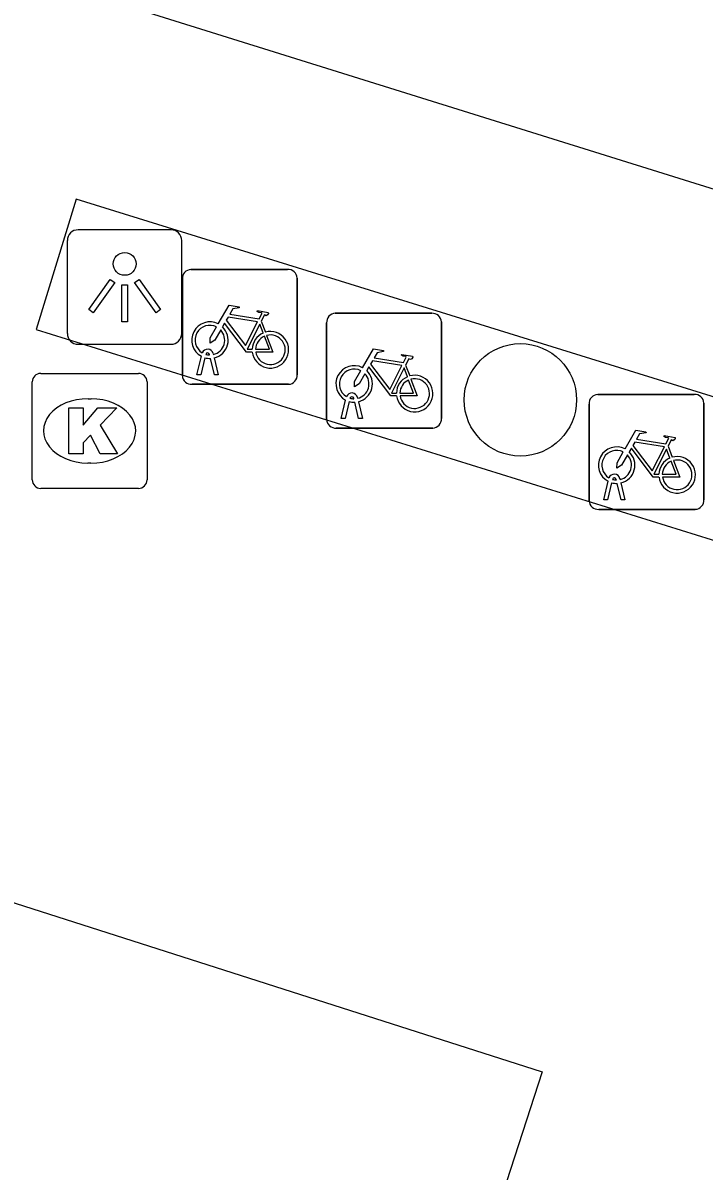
# Model space of a CAD drawing. Extents: x 160676 to 161153, y 383244 to 383713.
# Drawn here: x 161095.07 to 161100.99, y 383453.82 to 383463.81 of the extents above; entities that cross this region are included whole.
import ezdxf

# ---------------------------------------------------------------- set-up
doc = ezdxf.new("R2010")
doc.units = 0
for name, color, linetype in [('IMGEO_Boom', 7, 'Continuous'), ('IMGEO_Fietsenrek', 7, 'Continuous'), ('IMGEO_Fietspad_gesloten', 7, 'Continuous'), ('IMGEO_Kolk', 7, 'Continuous'), ('IMGEO_Lichtpunt', 7, 'Continuous'), ('IMGEO_Pand', 7, 'Continuous'), ('IMGEO_Voetgangersgebied_open', 7, 'Continuous')]:
    doc.layers.add(name, color=color, linetype=linetype)

msp = doc.modelspace()

# ---------------------------------------------------------------- linework, layer by layer
at = {"layer": 'IMGEO_Boom'}
msp.add_circle((161099.396, 383460.526), 0.4892, dxfattribs=at)
at = {"layer": 'IMGEO_Fietsenrek'}
for p, q in [((161096.5279, 383461.6605), (161097.3688, 383461.6605)), ((161097.3688, 383461.6605), (161096.5279, 383461.6605)), ((161096.4535, 383460.7359), (161096.4535, 383461.5768)), ((161096.4535, 383461.5768), (161096.4535, 383460.7359)), ((161097.4525, 383461.5861), (161097.4525, 383460.7452)), ((161097.4525, 383460.7452), (161097.4525, 383461.5861)), ((161097.7839, 383461.2795), (161098.6248, 383461.2795)), ((161098.6248, 383461.2795), (161097.7839, 383461.2795)), ((161097.1402, 383461.2102), (161097.1765, 383461.115)), ((161097.7095, 383460.3549), (161097.7095, 383461.1958)), ((161097.7095, 383461.1958), (161097.7095, 383460.3549)), ((161098.7085, 383461.2051), (161098.7085, 383460.3642)), ((161098.7085, 383460.3642), (161098.7085, 383461.2051)), ((161096.6909, 383460.9169), (161096.6899, 383460.9212)), ((161096.7216, 383460.9284), (161096.7234, 383460.9205)), ((161096.5805, 383460.7453), (161096.6188, 383460.9053)), ((161096.6492, 383460.8931), (161096.6139, 383460.7453)), ((161096.732, 383460.7453), (161096.6981, 383460.887)), ((161096.7304, 383460.8913), (161096.7654, 383460.7453)), ((161098.3962, 383460.8292), (161098.4325, 383460.734)), ((161096.6139, 383460.7453), (161096.5805, 383460.7453)), ((161096.7654, 383460.7453), (161096.732, 383460.7453)), ((161097.3781, 383460.6615), (161096.5372, 383460.6615)), ((161096.5372, 383460.6615), (161097.3781, 383460.6615)), ((161097.8365, 383460.3643), (161097.8748, 383460.5243)), ((161097.9469, 383460.5359), (161097.9459, 383460.5402)), ((161097.9776, 383460.5474), (161097.9794, 383460.5395)), ((161100.0689, 383460.5725), (161100.9098, 383460.5725)), ((161100.9098, 383460.5725), (161100.0689, 383460.5725)), ((161097.9052, 383460.5121), (161097.8699, 383460.3643)), ((161097.988, 383460.3643), (161097.9541, 383460.506)), ((161097.9864, 383460.5103), (161098.0214, 383460.3643)), ((161099.9945, 383459.6479), (161099.9945, 383460.4888)), ((161099.9945, 383460.4888), (161099.9945, 383459.6479)), ((161100.9935, 383460.4981), (161100.9935, 383459.6572)), ((161100.9935, 383459.6572), (161100.9935, 383460.4981)), ((161097.8699, 383460.3643), (161097.8365, 383460.3643)), ((161098.0214, 383460.3643), (161097.988, 383460.3643)), ((161098.6341, 383460.2805), (161097.7932, 383460.2805)), ((161097.7932, 383460.2805), (161098.6341, 383460.2805)), ((161100.6812, 383460.1222), (161100.7175, 383460.027)), ((161100.2319, 383459.8289), (161100.2309, 383459.8332)), ((161100.2626, 383459.8404), (161100.2644, 383459.8325)), ((161100.1215, 383459.6573), (161100.1598, 383459.8173)), ((161100.1902, 383459.8051), (161100.1549, 383459.6573)), ((161100.273, 383459.6573), (161100.2391, 383459.799)), ((161100.2714, 383459.8033), (161100.3064, 383459.6573)), ((161100.1549, 383459.6573), (161100.1215, 383459.6573)), ((161100.3064, 383459.6573), (161100.273, 383459.6573)), ((161100.9191, 383459.5735), (161100.0782, 383459.5735)), ((161100.0782, 383459.5735), (161100.9191, 383459.5735))]:
    msp.add_line(p, q, dxfattribs=at)
for points in [[(161096.7661, 383461.1872), (161096.8608, 383461.3507), (161096.947, 383461.3369), (161096.9487, 383461.3282), (161096.8926, 383461.3173), (161096.8664, 383461.272), (161097.1216, 383461.2312)], [(161097.1087, 383461.206), (161096.8519, 383461.247), (161096.8352, 383461.2182), (161097.0022, 383460.9979), (161097.1087, 383461.206)], [(161097.1216, 383461.2312), (161097.1466, 383461.28), (161097.1415, 383461.284), (161097.1183, 383461.2877), (161097.1056, 383461.2952), (161097.1046, 383461.2983), (161097.1068, 383461.3029), (161097.2016, 383461.2878), (161097.2039, 383461.2775), (161097.1945, 383461.2651), (161097.1821, 383461.2587), (161097.1676, 383461.2649), (161097.1402, 383461.2102)], [(161096.7868, 383461.1347), (161096.7352, 383461.0455), (161096.6953, 383461.0195), (161096.6965, 383461.067), (161096.751, 383461.1612)], [(161097.0618, 383460.9425), (161097.0121, 383460.9426), (161096.8214, 383461.1943), (161096.8024, 383461.1615)], [(161097.1567, 383461.108), (161097.1274, 383461.1848), (161097.018, 383460.9667), (161097.0607, 383460.9666)], [(161097.0907, 383460.9665), (161097.2106, 383460.9663), (161097.1674, 383461.0799)], [(161097.1872, 383461.0868), (161097.2422, 383460.9422), (161097.0921, 383460.9425)], [(161098.0221, 383460.8062), (161098.1168, 383460.9697), (161098.203, 383460.9559), (161098.2047, 383460.9472), (161098.1486, 383460.9363), (161098.1224, 383460.891), (161098.3776, 383460.8502)], [(161098.3776, 383460.8502), (161098.4026, 383460.899), (161098.3975, 383460.903), (161098.3743, 383460.9067), (161098.3616, 383460.9142), (161098.3606, 383460.9173), (161098.3628, 383460.9219), (161098.4576, 383460.9068), (161098.4599, 383460.8965), (161098.4505, 383460.8841), (161098.4381, 383460.8777), (161098.4236, 383460.8839), (161098.3962, 383460.8292)], [(161098.3647, 383460.825), (161098.1079, 383460.866), (161098.0912, 383460.8372), (161098.2582, 383460.6169), (161098.3647, 383460.825)], [(161098.0428, 383460.7537), (161097.9912, 383460.6645), (161097.9513, 383460.6385), (161097.9525, 383460.686), (161098.007, 383460.7802)], [(161098.3178, 383460.5615), (161098.2681, 383460.5616), (161098.0774, 383460.8133), (161098.0584, 383460.7805)], [(161098.4127, 383460.727), (161098.3834, 383460.8038), (161098.274, 383460.5857), (161098.3167, 383460.5856)], [(161098.3467, 383460.5855), (161098.4666, 383460.5853), (161098.4234, 383460.6989)], [(161098.4432, 383460.7058), (161098.4982, 383460.5612), (161098.3481, 383460.5615)], [(161100.3071, 383460.0992), (161100.4018, 383460.2627), (161100.488, 383460.2489), (161100.4897, 383460.2402), (161100.4336, 383460.2293), (161100.4074, 383460.184), (161100.6626, 383460.1432)], [(161100.6497, 383460.118), (161100.3929, 383460.159), (161100.3762, 383460.1302), (161100.5432, 383459.9099), (161100.6497, 383460.118)], [(161100.6626, 383460.1432), (161100.6876, 383460.192), (161100.6825, 383460.196), (161100.6593, 383460.1997), (161100.6466, 383460.2072), (161100.6456, 383460.2103), (161100.6478, 383460.2149), (161100.7426, 383460.1998), (161100.7449, 383460.1895), (161100.7355, 383460.1771), (161100.7231, 383460.1707), (161100.7086, 383460.1769), (161100.6812, 383460.1222)], [(161100.3278, 383460.0467), (161100.2762, 383459.9575), (161100.2363, 383459.9315), (161100.2375, 383459.979), (161100.292, 383460.0732)], [(161100.6028, 383459.8545), (161100.5531, 383459.8546), (161100.3624, 383460.1063), (161100.3434, 383460.0735)], [(161100.6977, 383460.02), (161100.6684, 383460.0968), (161100.559, 383459.8787), (161100.6017, 383459.8786)], [(161100.6317, 383459.8785), (161100.7516, 383459.8783), (161100.7084, 383459.9919)], [(161100.7282, 383459.9988), (161100.7832, 383459.8542), (161100.6331, 383459.8545)]]:
    msp.add_lwpolyline(points, dxfattribs=at)
for centre, radius, start, end in [((161096.5312, 383461.5826), 0.0779, 92.4484, 184.28452), ((161096.5312, 383461.5826), 0.0779, 92.4484, 184.28452), ((161097.3746, 383461.5828), 0.0779, 2.4484, 94.28452), ((161097.3746, 383461.5828), 0.0779, 2.4484, 94.28452), ((161097.7872, 383461.2016), 0.0779, 92.4484, 184.28452), ((161097.7872, 383461.2016), 0.0779, 92.4484, 184.28452), ((161098.6306, 383461.2018), 0.0779, 2.4484, 94.28452), ((161098.6306, 383461.2018), 0.0779, 2.4484, 94.28452), ((161096.6931, 383461.0459), 0.159, 62.67661, 242.13685), ((161096.6931, 383461.0459), 0.129, 63.31916, 238.90302), ((161096.6931, 383461.0459), 0.129, 283.60429, 43.43025), ((161096.6931, 383461.0459), 0.159, 283.5766, 46.60424), ((161097.2197, 383460.9619), 0.159, 187.0065, 105.77075), ((161097.2197, 383460.9619), 0.159, 113.3408, 178.32165), ((161097.2197, 383460.9619), 0.129, 113.92302, 177.95563), ((161097.2197, 383460.9619), 0.129, 188.67146, 104.58832), ((161096.6729, 383460.9173), 0.0499, 12.8025, 158.69338), ((161096.6729, 383460.9173), 0.0174, 12.8025, 163.45023), ((161096.6931, 383461.0459), 0.129, 253.41502, 269.02044), ((161096.6931, 383461.0459), 0.159, 253.99666, 271.78671), ((161097.9491, 383460.6649), 0.159, 62.67661, 242.13685), ((161096.5314, 383460.7392), 0.0779, 182.4484, 274.28452), ((161096.5314, 383460.7392), 0.0779, 182.4484, 274.28452), ((161097.3748, 383460.7394), 0.0779, 272.4484, 4.28452), ((161097.3748, 383460.7394), 0.0779, 272.4484, 4.28452), ((161097.9491, 383460.6649), 0.129, 63.31916, 238.90302), ((161097.9491, 383460.6649), 0.129, 283.60429, 43.43025), ((161097.9491, 383460.6649), 0.159, 283.5766, 46.60424), ((161098.4757, 383460.5809), 0.159, 113.3408, 178.32165), ((161098.4757, 383460.5809), 0.159, 187.0065, 105.77075), ((161098.4757, 383460.5809), 0.129, 113.92302, 177.95563), ((161098.4757, 383460.5809), 0.129, 188.67146, 104.58832), ((161097.9289, 383460.5363), 0.0499, 12.8025, 158.69338), ((161097.9289, 383460.5363), 0.0174, 12.8025, 163.45023), ((161097.9491, 383460.6649), 0.129, 253.41502, 269.02044), ((161100.0722, 383460.4946), 0.0779, 92.4484, 184.28452), ((161100.0722, 383460.4946), 0.0779, 92.4484, 184.28452), ((161100.9156, 383460.4948), 0.0779, 2.4484, 94.28452), ((161100.9156, 383460.4948), 0.0779, 2.4484, 94.28452), ((161097.9491, 383460.6649), 0.159, 253.99666, 271.78671), ((161097.7874, 383460.3582), 0.0779, 182.4484, 274.28452), ((161097.7874, 383460.3582), 0.0779, 182.4484, 274.28452), ((161098.6308, 383460.3584), 0.0779, 272.4484, 4.28452), ((161098.6308, 383460.3584), 0.0779, 272.4484, 4.28452), ((161100.2341, 383459.9579), 0.159, 62.67661, 242.13685), ((161100.2341, 383459.9579), 0.129, 63.31916, 238.90302), ((161100.2341, 383459.9579), 0.129, 283.60429, 43.43025), ((161100.2341, 383459.9579), 0.159, 283.5766, 46.60424), ((161100.7607, 383459.8739), 0.159, 187.0065, 105.77075), ((161100.7607, 383459.8739), 0.159, 113.3408, 178.32165), ((161100.7607, 383459.8739), 0.129, 113.92302, 177.95563), ((161100.7607, 383459.8739), 0.129, 188.67146, 104.58832), ((161100.2139, 383459.8293), 0.0499, 12.8025, 158.69338), ((161100.2139, 383459.8293), 0.0174, 12.8025, 163.45023), ((161100.2341, 383459.9579), 0.129, 253.41502, 269.02044), ((161100.2341, 383459.9579), 0.159, 253.99666, 271.78671), ((161100.0724, 383459.6512), 0.0779, 182.4484, 274.28452), ((161100.0724, 383459.6512), 0.0779, 182.4484, 274.28452), ((161100.9158, 383459.6514), 0.0779, 272.4484, 4.28452), ((161100.9158, 383459.6514), 0.0779, 272.4484, 4.28452)]:
    msp.add_arc(centre, radius, start, end, dxfattribs=at)
at = {"layer": 'IMGEO_Fietspad_gesloten'}
msp.add_lwpolyline([(161089.617, 383465.938), (161116.681, 383457.491), (161117.138, 383457.349)], dxfattribs=at)
at = {"layer": 'IMGEO_Kolk'}
for p, q in [((161095.2199, 383460.7565), (161096.0721, 383460.7565)), ((161095.1455, 383459.8299), (161095.1455, 383460.6821)), ((161096.1465, 383460.6821), (161096.1465, 383459.8299)), ((161095.6335, 383460.5357), (161095.6585, 383460.5357)), ((161095.6555, 383459.9763), (161095.6306, 383459.9763)), ((161096.0721, 383459.7555), (161095.2199, 383459.7555))]:
    msp.add_line(p, q, dxfattribs=at)
for points in [[(161095.2199, 383460.7565), (161096.0721, 383460.7565)], [(161095.1455, 383459.8299), (161095.1455, 383460.6821)], [(161096.1465, 383460.6821), (161096.1465, 383459.8299)], [(161095.4657, 383460.456), (161095.5892, 383460.456), (161095.5892, 383460.3048), (161095.7188, 383460.456), (161095.8834, 383460.456), (161095.7373, 383460.3051), (161095.8899, 383460.056), (161095.7376, 383460.056), (161095.6533, 383460.2202), (161095.5892, 383460.1532), (161095.5892, 383460.056), (161095.4657, 383460.056), (161095.4657, 383460.456)], [(161096.0721, 383459.7555), (161095.2199, 383459.7555)]]:
    msp.add_lwpolyline(points, dxfattribs=at)
for centre, start, end in [((161095.222, 383460.68), 91.55205, 178.44795), ((161095.222, 383460.68), 91.55205, 178.44795), ((161096.07, 383460.68), 1.55205, 88.44795), ((161096.07, 383460.68), 1.55205, 88.44795), ((161095.222, 383459.832), 181.55205, 268.44795), ((161095.222, 383459.832), 181.55205, 268.44795), ((161096.07, 383459.832), 271.55205, 358.44795), ((161096.07, 383459.832), 271.55205, 358.44795)]:
    msp.add_arc(centre, 0.0765, start, end, dxfattribs=at)
for centre, major_axis, ratio, start_param, end_param in [((161095.632, 383460.256), (-0.3872, 0.002), 0.722429, 4.712389, 7.853982), ((161095.657, 383460.256), (-0.3901, 0.002), 0.717154, 1.570796, 4.712389)]:
    msp.add_ellipse(centre, major_axis=major_axis, ratio=ratio, start_param=start_param, end_param=end_param, dxfattribs=at)
at = {"layer": 'IMGEO_Lichtpunt'}
for p, q in [((161096.3536, 383462.0061), (161095.5465, 383462.0061)), ((161096.3536, 383462.0061), (161095.5465, 383462.0061)), ((161095.4518, 383461.9115), (161095.4518, 383461.1043)), ((161095.4518, 383461.9115), (161095.4518, 383461.1043)), ((161096.4483, 383461.1043), (161096.4483, 383461.9115)), ((161096.4483, 383461.1043), (161096.4483, 383461.9115)), ((161095.5465, 383461.0097), (161096.3536, 383461.0097)), ((161095.5465, 383461.0097), (161096.3536, 383461.0097))]:
    msp.add_line(p, q, dxfattribs=at)
for points in [[(161095.8262, 383461.5748), (161095.8647, 383461.5473), (161095.6774, 383461.2849), (161095.6389, 383461.3124), (161095.8262, 383461.5748)], [(161095.9277, 383461.5271), (161095.975, 383461.5271), (161095.975, 383461.2047), (161095.9277, 383461.2047), (161095.9277, 383461.5271)], [(161096.0376, 383461.5471), (161096.0762, 383461.5745), (161096.2629, 383461.3116), (161096.2243, 383461.2842), (161096.0376, 383461.5471)]]:
    msp.add_lwpolyline(points, dxfattribs=at)
msp.add_circle((161095.9514, 383461.7094), 0.0994, dxfattribs=at)
for centre, start, end in [((161095.5465, 383461.9115), 90, 180), ((161095.5465, 383461.9115), 90, 180), ((161096.3536, 383461.9115), 0, 90), ((161096.3536, 383461.9115), 0, 90), ((161095.5465, 383461.1043), 180, 270), ((161095.5465, 383461.1043), 180, 270), ((161096.3536, 383461.1043), 270, 0), ((161096.3536, 383461.1043), 270, 360)]:
    msp.add_arc(centre, 0.0946, start, end, dxfattribs=at)
at = {"layer": 'IMGEO_Pand'}
msp.add_lwpolyline([(161092.303, 383457.008), (161099.585, 383454.678), (161099.14, 383453.302), (161113.247, 383448.803), (161107.493, 383430.819)], dxfattribs=at)
at = {"layer": 'IMGEO_Voetgangersgebied_open'}
msp.add_lwpolyline([(161115.812, 383454.721), (161116.173, 383455.871), (161095.529, 383462.274), (161095.181, 383461.137), (161115.812, 383454.721)], dxfattribs=at)

doc.saveas('drawing.dxf')
